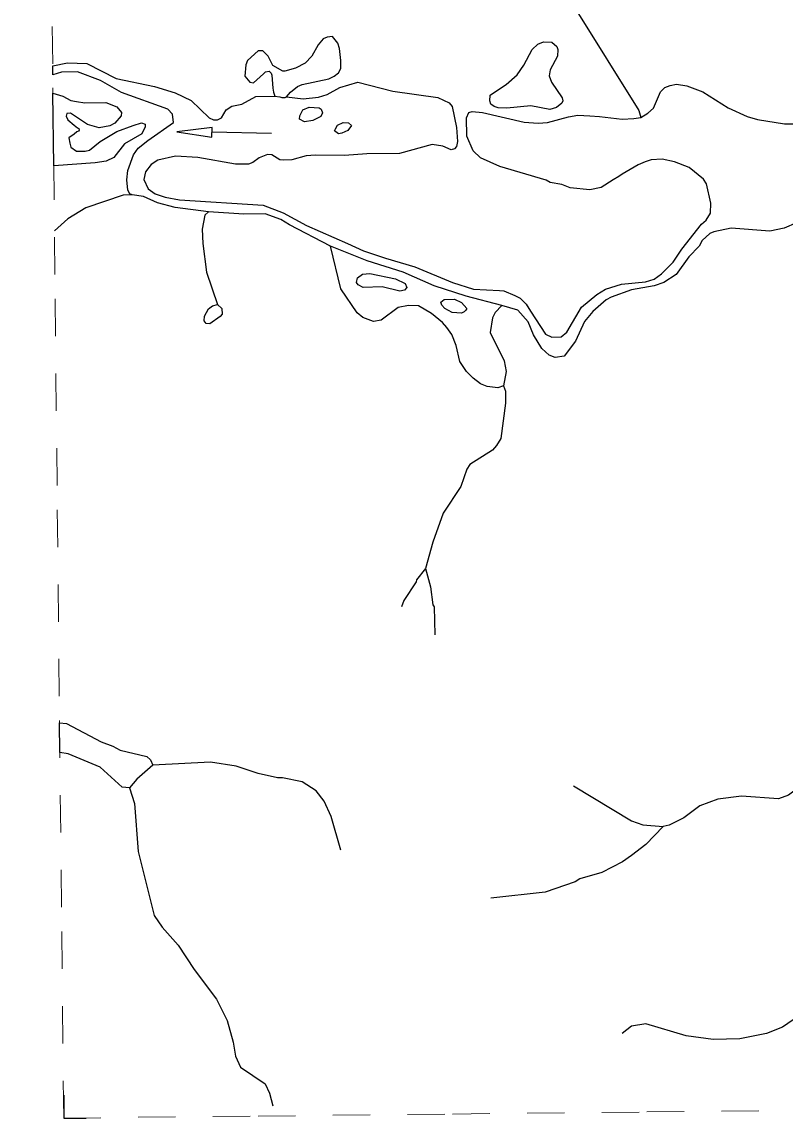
# Model space of a CAD drawing. Extents: x 346.5 to 372.4, y 7400.3 to 7428.2.
# Drawn here: x 346.725 to 348.77, y 7400.32 to 7403.257 of the extents above; entities that cross this region are included whole.
import ezdxf

# ---------------------------------------------------------------- set-up
doc = ezdxf.new("R2010")
doc.units = 0
doc.header["$LTSCALE"] = 0.032
doc.linetypes.add('SHORT_DASHED', pattern=[2.7, 1.5, -1.2])
for name, color, linetype, lineweight in [('10', 7, 'Continuous', 25), ('2', 7, 'Continuous', 25), ('53', 7, 'SHORT_DASHED', 13), ('63', 7, 'Continuous', 25), ('7', 7, 'Continuous', 25)]:
    doc.layers.add(name, color=color, linetype=linetype, lineweight=lineweight)

msp = doc.modelspace()

# ---------------------------------------------------------------- linework, layer by layer
at = {"layer": '10'}
msp.add_line((347.3943, 7402.9581), (347.2344, 7402.9609), dxfattribs=at)
msp.add_lwpolyline([(347.1404, 7402.9626), (347.2342, 7402.9477), (347.2346, 7402.9742)], close=True, dxfattribs=at)
at = {"layer": '2'}
for points in [[(348.0926, 7403.1828), (348.1074, 7403.1973), (348.1231, 7403.2037), (348.1448, 7403.2022), (348.1588, 7403.1912), (348.1614, 7403.1832), (348.1605, 7403.165), (348.1411, 7403.1282), (348.1385, 7403.1121), (348.144, 7403.0953), (348.1725, 7403.0529), (348.1745, 7403.0448), (348.1724, 7403.0392), (348.1578, 7403.0271), (348.1402, 7403.0218), (348.0888, 7403.0322), (348.0249, 7403.0258), (348.0011, 7403.0268), (347.9908, 7403.0305), (347.9819, 7403.0359), (347.9788, 7403.0455), (347.9801, 7403.0606), (347.9858, 7403.0651), (348.0228, 7403.0892), (348.0522, 7403.1147), (348.0703, 7403.1412)], [(346.8084, 7403.0656), (346.8345, 7403.0578), (346.8564, 7403.0463), (346.8712, 7403.0433), (346.8942, 7403.0398), (346.9497, 7403.0405), (346.9799, 7403.0288), (346.9923, 7403.0137), (346.9908, 7403.0048), (346.9744, 7402.985), (346.9604, 7402.9785), (346.9323, 7402.9727), (346.9009, 7402.9819), (346.8554, 7403.0122), (346.8458, 7403.0111), (346.8436, 7403.004), (346.8482, 7402.9943), (346.8656, 7402.98), (346.8745, 7402.973), (346.878, 7402.971), (346.8785, 7402.9669), (346.877, 7402.9644), (346.8724, 7402.9624), (346.8649, 7402.9563), (346.8511, 7402.9464), (346.8534, 7402.9318), (346.8563, 7402.9212), (346.8714, 7402.9104), (346.8949, 7402.9101), (346.9064, 7402.9132), (346.935, 7402.9365), (346.9793, 7402.9635), (347.0229, 7402.9794), (347.0456, 7402.9863), (347.0558, 7402.983), (347.0559, 7402.9757), (347.0461, 7402.9564), (347.0004, 7402.9298), (346.9711, 7402.8933), (346.9506, 7402.884), (346.9211, 7402.8787), (346.8104, 7402.8715)], [(347.4695, 7403.0048), (347.4779, 7403.0207), (347.4945, 7403.0287), (347.5214, 7403.0268), (347.527, 7403.0229), (347.5305, 7403.0134), (347.5264, 7403.0029), (347.5045, 7402.993), (347.4823, 7402.9888), (347.4686, 7402.996)], [(347.5654, 7402.9706), (347.5707, 7402.9803), (347.5861, 7402.9873), (347.6005, 7402.9863), (347.6083, 7402.9795), (347.5989, 7402.9659), (347.5827, 7402.9584), (347.5739, 7402.9571), (347.5625, 7402.9649)], [(347.6396, 7402.545), (347.6264, 7402.5523), (347.6217, 7402.5588), (347.6242, 7402.5708), (347.6383, 7402.5806), (347.6575, 7402.5823), (347.7264, 7402.5683), (347.7525, 7402.5555), (347.7571, 7402.5453), (347.7507, 7402.5383), (347.7375, 7402.5354), (347.6908, 7402.5465)], [(347.9099, 7402.4803), (347.9035, 7402.4765), (347.8782, 7402.4784), (347.8583, 7402.4885), (347.8505, 7402.4974), (347.8481, 7402.5058), (347.8565, 7402.5134), (347.8846, 7402.5137), (347.9036, 7402.5049), (347.9172, 7402.4885), (347.9145, 7402.484), (347.9132, 7402.4827)], [(347.2493, 7402.4996), (347.2606, 7402.4889), (347.2614, 7402.4737), (347.2566, 7402.4679), (347.2288, 7402.4476), (347.2189, 7402.4488), (347.2138, 7402.4558), (347.2145, 7402.4682), (347.2253, 7402.4881), (347.236, 7402.4957)], [(346.826, 7401.3785), (346.845, 7401.377), (346.938, 7401.3279), (346.9687, 7401.3164), (346.9882, 7401.3053), (347.0603, 7401.2886), (347.0697, 7401.2799), (347.0763, 7401.2654), (347.033, 7401.2284), (347.0138, 7401.2043), (346.9942, 7401.2061), (346.9348, 7401.26), (346.8488, 7401.2962), (346.8268, 7401.2997)]]:
    msp.add_lwpolyline(points, close=True, dxfattribs=at)
for points in [[(346.8077, 7403.1393), (346.847, 7403.1471), (346.8992, 7403.1457), (346.9781, 7403.1054), (347.0802, 7403.0837), (347.1361, 7403.0669), (347.1787, 7403.0461), (347.227, 7402.9996), (347.2387, 7402.9947), (347.2494, 7402.9945), (347.2603, 7402.9999), (347.2728, 7403.0211), (347.2873, 7403.0313), (347.3142, 7403.0366), (347.3523, 7403.0573), (347.4029, 7403.0579), (347.416, 7403.0556), (347.4221, 7403.0544), (347.4305, 7403.0544), (347.4346, 7403.0564), (347.4793, 7403.0509), (347.5198, 7403.0552), (347.5435, 7403.0618), (347.5767, 7403.0806), (347.6251, 7403.0951), (347.7194, 7403.0713), (347.8398, 7403.0543), (347.8698, 7403.0402), (347.8784, 7403.0301), (347.8901, 7402.9734), (347.8923, 7402.9366), (347.8896, 7402.9225), (347.8843, 7402.9164), (347.8753, 7402.9139), (347.853, 7402.9234), (347.8242, 7402.9285), (347.7369, 7402.9045), (347.6498, 7402.9031), (347.5895, 7402.8985), (347.5116, 7402.8998), (347.4868, 7402.8975), (347.4488, 7402.8876), (347.4251, 7402.8859), (347.4167, 7402.8875), (347.3948, 7402.9004), (347.3832, 7402.9013), (347.3612, 7402.8928), (347.3439, 7402.88), (347.3324, 7402.8755), (347.2973, 7402.8755), (347.1969, 7402.8938), (347.1366, 7402.8971), (347.0895, 7402.886), (347.0712, 7402.8751), (347.0561, 7402.8554), (347.0522, 7402.8342), (347.0639, 7402.8096), (347.0825, 7402.7964), (347.1092, 7402.7874), (347.1475, 7402.7801), (347.3715, 7402.7654), (347.4251, 7402.7456), (347.4876, 7402.7112), (347.5978, 7402.6628), (347.6408, 7402.6435), (347.6993, 7402.6238), (347.7778, 7402.6001), (347.8787, 7402.5585), (347.9355, 7402.5408), (348.005, 7402.5368), (348.0169, 7402.536), (348.0464, 7402.5233), (348.0603, 7402.5163), (348.0767, 7402.5004), (348.0882, 7402.4814), (348.1284, 7402.4197), (348.1456, 7402.4121), (348.1704, 7402.4132), (348.1858, 7402.4256), (348.2247, 7402.4924), (348.2656, 7402.5261), (348.2892, 7402.541), (348.3315, 7402.5539), (348.3962, 7402.5604), (348.4194, 7402.5675), (348.4388, 7402.5816), (348.4702, 7402.613), (348.4935, 7402.6476), (348.5464, 7402.715), (348.5592, 7402.7259), (348.5704, 7402.7447), (348.571, 7402.7715), (348.5598, 7402.8227), (348.5514, 7402.8355), (348.5131, 7402.8668), (348.4738, 7402.8822), (348.4409, 7402.8893), (348.4115, 7402.8869), (348.3951, 7402.8816), (348.3763, 7402.874), (348.3333, 7402.8486)], [(348.8006, 7402.7188), (348.7682, 7402.7038), (348.7293, 7402.6963), (348.6255, 7402.7044), (348.5791, 7402.6943), (348.5688, 7402.6899), (348.5485, 7402.6715), (348.5398, 7402.6556), (348.5126, 7402.6269), (348.4786, 7402.5799), (348.4454, 7402.5588), (348.4192, 7402.5495), (348.3588, 7402.5392), (348.3039, 7402.5193), (348.2906, 7402.5118), (348.2555, 7402.4805), (348.2332, 7402.4539), (348.2087, 7402.4012), (348.1785, 7402.3613), (348.1539, 7402.3576), (348.1385, 7402.3639), (348.1184, 7402.3818), (348.0961, 7402.4183), (348.082, 7402.4534), (348.0539, 7402.4848), (348.0112, 7402.4965), (347.9157, 7402.5216), (347.8296, 7402.5496), (347.7472, 7402.5865), (347.6507, 7402.6166), (347.552, 7402.6561), (347.4419, 7402.7127), (347.4194, 7402.7272), (347.3774, 7402.7425), (347.3199, 7402.7418), (347.2254, 7402.7479), (347.1363, 7402.7595), (347.0885, 7402.7721), (347.0514, 7402.7886), (347.0204, 7402.7934), (347.0146, 7402.796), (347.0092, 7402.8055), (347.0067, 7402.8333), (347.0093, 7402.859), (347.0239, 7402.9002), (347.0367, 7402.9186), (347.0622, 7402.9392), (347.1312, 7402.9875), (347.1283, 7403.0095), (347.1164, 7403.0231), (346.9924, 7403.0679), (346.936, 7403.0995), (346.8743, 7403.1225), (346.8315, 7403.1221), (346.8079, 7403.1147), (346.8077, 7403.1393)], [(348.3333, 7402.8486), (348.3245, 7402.8424), (348.3096, 7402.8332), (348.2774, 7402.8135), (348.2473, 7402.807), (348.194, 7402.8119), (348.1719, 7402.8209), (348.1409, 7402.8262), (348.1303, 7402.8325), (348.0062, 7402.8696), (347.954, 7402.8922), (347.9346, 7402.9113), (347.9178, 7402.951), (347.917, 7402.9995), (347.9229, 7403.0136), (347.9314, 7403.0166), (347.9597, 7403.0136), (348.0707, 7402.9882), (348.1084, 7402.985), (348.1336, 7402.9873), (348.1899, 7403.0028), (348.2153, 7403.0065), (348.2474, 7403.0049), (348.2727, 7403.0033), (348.3337, 7402.996), (348.3647, 7402.9983), (348.3834, 7403.0007), (348.4023, 7403.012), (348.4178, 7403.0254), (348.4314, 7403.057), (348.4367, 7403.069), (348.4479, 7403.0808), (348.4624, 7403.0867), (348.4793, 7403.0897), (348.5071, 7403.0851), (348.5501, 7403.0691), (348.6178, 7403.0261), (348.6688, 7403.0033), (348.6963, 7402.9948), (348.7684, 7402.9836), (348.8404, 7402.9833)]]:
    msp.add_lwpolyline(points, dxfattribs=at)
at = {"layer": '53'}
for points in [[(346.8371, 7400.32), (346.8312, 7400.885), (346.8253, 7401.4499), (346.8194, 7402.0149), (346.8135, 7402.5799), (346.8076, 7403.1448), (346.8017, 7403.7098), (346.7958, 7404.2748), (346.79, 7404.8397), (346.7841, 7405.4047), (346.7782, 7405.9697), (346.7723, 7406.5346), (346.7664, 7407.0996), (346.7605, 7407.6645), (346.7546, 7408.2295), (346.7488, 7408.7945), (346.7429, 7409.3594), (346.737, 7409.9244), (346.7311, 7410.4893), (346.7252, 7411.0543)], [(346.8371, 7400.32), (347.3582, 7400.3254), (347.8792, 7400.3309), (348.4002, 7400.3363), (348.9213, 7400.3416), (349.4423, 7400.347), (349.9634, 7400.3523), (350.4844, 7400.3576), (351.0054, 7400.3629), (351.5265, 7400.3682), (352.0475, 7400.3735), (352.5685, 7400.3787), (353.0896, 7400.384), (353.6106, 7400.3892), (354.1316, 7400.3944), (354.6527, 7400.3995), (355.1737, 7400.4047), (355.6947, 7400.4098), (356.2158, 7400.4149), (356.7368, 7400.42), (357.2578, 7400.4251), (357.7789, 7400.4302), (358.2999, 7400.4352), (358.8209, 7400.4403)]]:
    msp.add_lwpolyline(points, dxfattribs=at)
at = {"layer": '63'}
msp.add_lwpolyline([(346.8371, 7400.3816), (346.8371, 7400.32), (346.8978, 7400.32)], dxfattribs=at)
at = {"layer": '7'}
for points in [[(348.1919, 7403.3827), (348.1962, 7403.321), (348.2074, 7403.2923), (348.3786, 7403.0194), (348.3834, 7403.0007)], [(347.4346, 7403.0564), (347.4449, 7403.0682), (347.4639, 7403.0835), (347.4758, 7403.0891), (347.5475, 7403.1042), (347.5619, 7403.1114), (347.5738, 7403.1202), (347.5802, 7403.1321), (347.5794, 7403.1537), (347.5762, 7403.1855), (347.5714, 7403.1999), (347.5571, 7403.2174), (347.5428, 7403.2158), (347.5324, 7403.211), (347.5188, 7403.1951), (347.5021, 7403.1648), (347.4846, 7403.1465), (347.4583, 7403.1329), (347.4296, 7403.125), (347.424, 7403.125), (347.3977, 7403.1401), (347.3849, 7403.1648), (347.3706, 7403.1791), (347.3579, 7403.1791), (347.33, 7403.1537), (347.3252, 7403.1417), (347.3228, 7403.1114), (347.3363, 7403.0955), (347.3459, 7403.0939), (347.3722, 7403.1178), (347.3781, 7403.1232), (347.3874, 7403.1249), (347.3932, 7403.1193), (347.3945, 7403.1138), (347.3979, 7403.0793), (347.3997, 7403.0683), (347.4029, 7403.0579)], [(347.0204, 7402.7934), (346.9962, 7402.7929), (346.8964, 7402.7584), (346.8486, 7402.7289), (346.8123, 7402.6969)], [(347.2254, 7402.7479), (347.2158, 7402.7385), (347.208, 7402.701), (347.2096, 7402.6627), (347.22, 7402.5862), (347.2493, 7402.4996)], [(348.0161, 7402.2816), (348.0002, 7402.2762), (347.9715, 7402.2802), (347.954, 7402.2874), (347.934, 7402.3025), (347.9165, 7402.3201), (347.899, 7402.3472), (347.8886, 7402.3902), (347.8775, 7402.4189), (347.8639, 7402.438), (347.852, 7402.4515), (347.8225, 7402.4754), (347.7882, 7402.4962), (347.7611, 7402.497), (347.7332, 7402.4914), (347.6878, 7402.4579), (347.6671, 7402.4539), (347.6392, 7402.4651), (347.624, 7402.4771), (347.5802, 7402.5416), (347.552, 7402.6561)], [(348.0112, 7402.4965), (347.993, 7402.4779), (347.9858, 7402.4635), (347.9803, 7402.4245), (348.0177, 7402.3488), (348.0225, 7402.3201), (348.0161, 7402.2816)], [(348.0161, 7402.2816), (348.0212, 7402.2671), (348.0209, 7402.2356), (348.0082, 7402.1407), (347.997, 7402.1216), (347.9859, 7402.1097), (347.9253, 7402.0706), (347.9173, 7402.0587), (347.9014, 7402.0124), (347.8536, 7401.9407), (347.8265, 7401.8626), (347.8063, 7401.7926)], [(347.8063, 7401.7926), (347.7826, 7401.7622), (347.7818, 7401.7566), (347.7484, 7401.7064), (347.742, 7401.6897)], [(347.8063, 7401.7926), (347.8201, 7401.7431), (347.8265, 7401.6953), (347.8296, 7401.6897), (347.8313, 7401.6148)], [(347.5802, 7401.0378), (347.5539, 7401.1278), (347.5348, 7401.1693), (347.5133, 7401.1963), (347.4758, 7401.2211), (347.4231, 7401.2319), (347.4097, 7401.2314), (347.3579, 7401.2434), (347.2989, 7401.2625), (347.2304, 7401.2737), (347.0763, 7401.2654)], [(348.9553, 7401.247), (348.9071, 7401.2322), (348.8155, 7401.2115), (348.7796, 7401.1852), (348.7525, 7401.1756), (348.6537, 7401.182), (348.5899, 7401.1748), (348.5421, 7401.1565), (348.4991, 7401.1246), (348.4598, 7401.1047), (348.444, 7401.1013)], [(348.2034, 7401.2099), (348.3588, 7401.1159), (348.3891, 7401.1055), (348.444, 7401.1013)], [(347.0138, 7401.2043), (347.0271, 7401.1629), (347.0367, 7401.0338), (347.0797, 7400.8624), (347.1012, 7400.8314), (347.1443, 7400.7836), (347.1865, 7400.7182), (347.2463, 7400.6385), (347.275, 7400.5811), (347.2909, 7400.5237), (347.2973, 7400.4855), (347.3108, 7400.4568), (347.377, 7400.4114), (347.3889, 7400.3867), (347.3977, 7400.3524)], [(348.444, 7401.1013), (348.3971, 7401.0529), (348.3588, 7401.0234), (348.3349, 7401.0067), (348.2791, 7400.978), (348.2202, 7400.9605), (348.2074, 7400.9533), (348.1277, 7400.9254), (347.9819, 7400.9095)], [(349.0167, 7400.7595), (348.9916, 7400.7405), (348.9454, 7400.7214), (348.931, 7400.7118), (348.8179, 7400.601), (348.7637, 7400.5636), (348.7206, 7400.5468), (348.6489, 7400.5325), (348.5772, 7400.5301), (348.5055, 7400.5405), (348.3971, 7400.5723), (348.3588, 7400.566), (348.3333, 7400.5469)]]:
    msp.add_lwpolyline(points, dxfattribs=at)

doc.saveas('drawing.dxf')
